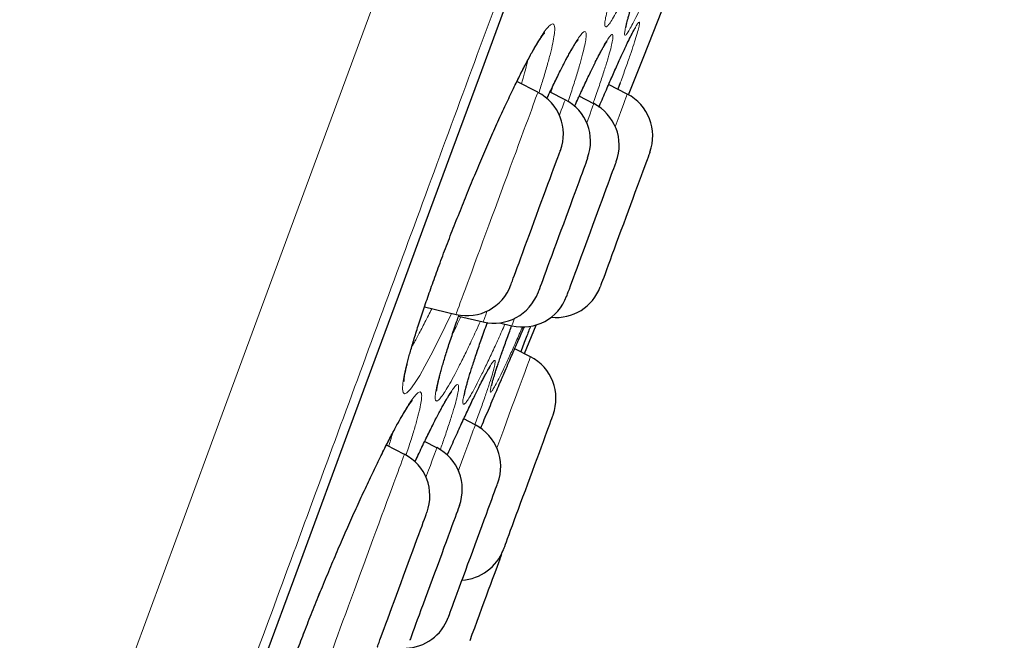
# Model space of a CAD drawing. Header units: millimetres. Extents: x 8 to 969, y 12 to 960.
# Tile 342 of 349: x 706.24 to 716.72, y 792.05 to 798.65. Entities that reach past the tile are written whole.
import ezdxf

# ---------------------------------------------------------------- set-up
doc = ezdxf.new("R2010")
doc.units = ezdxf.units.MM

msp = doc.modelspace()

# ---------------------------------------------------------------- linework, layer by layer
at = {"color": 7, "linetype": 'Continuous', "lineweight": 30}
for p, q in [((711.756, 797.879), (711.532, 797.994)), ((712.634, 797.981), (712.608, 797.911)), ((712.046, 797.799), (711.885, 797.882)), ((712.708, 797.859), (712.509, 797.962)), ((712.351, 797.758), (712.196, 797.838)), ((710.547, 795.594), (710.884, 795.515)), ((710.912, 795.497), (711.174, 795.435)), ((711.347, 795.425), (711.479, 795.394)), ((711.612, 795.097), (711.737, 795.402)), ((711.677, 795.063), (711.509, 795.15)), ((711.344, 794.768), (711.367, 794.822)), ((711.089, 794.338), (710.966, 794.402)), ((710.334, 794.025), (710.143, 794.124)), ((710.68, 794.096), (710.55, 794.163)), ((711.368, 792.958), (711.377, 792.986))]:
    msp.add_line(p, q, dxfattribs=at)
at = {"color": 252, "linetype": 'Continuous', "lineweight": 0, "flags": 128}
for points in [[(705.201, 785.795), (705.631, 786.959), (706.073, 788.158), (706.52, 789.37), (706.978, 790.612), (707.447, 791.882), (707.925, 793.178), (708.42, 794.521), (708.924, 795.887), (709.435, 797.271), (709.951, 798.671), (710.473, 800.086), (710.989, 801.485), (711.509, 802.893), (712.03, 804.305), (712.552, 805.721), (713.083, 807.162)], [(706.612, 785.795), (706.847, 786.431), (707.086, 787.08), (707.33, 787.741), (707.579, 788.415), (707.831, 789.099), (708.088, 789.795), (708.349, 790.502), (708.613, 791.219), (708.881, 791.945), (709.152, 792.68), (709.427, 793.425), (709.704, 794.177), (709.985, 794.936), (710.268, 795.703), (710.553, 796.477), (710.84, 797.256), (711.13, 798.041), (711.421, 798.831)], [(710.835, 795.526), (710.77, 795.387), (710.69, 795.225), (710.616, 795.08), (710.553, 794.963), (710.497, 794.865), (710.443, 794.78), (710.398, 794.718), (710.362, 794.681), (710.336, 794.67), (710.32, 794.683), (710.314, 794.72), (710.318, 794.783), (710.333, 794.869), (710.358, 794.977), (710.392, 795.106), (710.436, 795.255), (710.488, 795.421), (710.549, 795.602), (710.617, 795.797), (710.691, 796.002), (710.77, 796.214), (710.854, 796.433), (710.942, 796.653), (711.031, 796.873), (711.122, 797.091), (711.213, 797.303), (711.302, 797.506), (711.39, 797.698), (711.474, 797.877), (711.537, 798.007), (711.597, 798.126), (711.653, 798.234), (711.705, 798.33), (711.705, 798.33)], [(711.171, 796.293), (711.202, 796.378), (711.234, 796.465), (711.267, 796.553), (711.3, 796.642), (711.333, 796.732), (711.366, 796.821), (711.398, 796.909), (711.431, 796.997), (711.462, 797.082), (711.493, 797.166), (711.523, 797.247), (711.551, 797.324), (711.579, 797.398), (711.604, 797.468), (711.629, 797.534), (711.651, 797.594), (711.672, 797.65), (711.69, 797.7), (711.706, 797.744), (711.721, 797.783), (711.732, 797.815), (711.742, 797.841), (711.749, 797.86), (711.754, 797.873), (711.756, 797.878), (711.756, 797.879)], [(712.046, 797.799), (712.046, 797.797), (712.042, 797.788), (712.037, 797.773), (712.029, 797.751), (712.018, 797.722), (712.005, 797.688), (711.99, 797.647), (711.985, 797.634)], [(712.276, 797.554), (712.28, 797.564), (712.297, 797.611), (712.311, 797.651), (712.324, 797.685), (712.334, 797.713), (712.342, 797.734), (712.348, 797.749), (712.35, 797.757), (712.351, 797.758)], [(712.708, 797.859), (712.708, 797.859), (712.705, 797.852), (712.701, 797.839), (712.693, 797.819), (712.683, 797.792), (712.671, 797.759), (712.657, 797.72), (712.64, 797.675), (712.622, 797.625), (712.601, 797.568), (712.58, 797.513)], [(710.884, 795.515), (710.884, 795.515), (710.886, 795.519), (710.89, 795.53), (710.896, 795.548), (710.905, 795.572), (710.917, 795.603), (710.93, 795.64), (710.946, 795.683), (710.964, 795.732), (710.984, 795.787), (711.006, 795.846), (711.03, 795.911), (711.055, 795.98), (711.082, 796.053), (711.111, 796.13), (711.14, 796.21), (711.171, 796.293)], [(711.217, 795.552), (711.214, 795.544), (711.202, 795.51), (711.191, 795.482), (711.183, 795.46), (711.178, 795.445), (711.175, 795.437), (711.174, 795.435)], [(711.479, 795.394), (711.48, 795.396), (711.483, 795.405), (711.489, 795.421), (711.497, 795.443), (711.508, 795.472)], [(711.677, 795.063), (711.677, 795.063), (711.675, 795.059), (711.671, 795.049), (711.665, 795.031), (711.656, 795.007), (711.645, 794.977), (711.631, 794.94), (711.616, 794.898), (711.598, 794.849), (711.578, 794.795), (711.556, 794.735), (711.532, 794.671), (711.507, 794.602), (711.48, 794.53), (711.451, 794.453), (711.422, 794.373), (711.392, 794.29), (711.36, 794.205), (711.328, 794.118), (711.319, 794.093)], [(709.177, 791.898), (709.255, 792.101), (709.338, 792.313), (709.425, 792.53), (709.516, 792.749), (709.608, 792.968), (709.702, 793.185), (709.795, 793.395), (709.887, 793.597), (709.977, 793.789), (710.062, 793.966), (710.126, 794.095), (710.187, 794.214), (710.244, 794.321), (710.296, 794.416), (710.296, 794.416)], [(710.91, 793.851), (710.918, 793.874), (710.944, 793.943), (710.967, 794.008), (710.989, 794.067), (711.01, 794.122), (711.028, 794.17), (711.043, 794.213), (711.057, 794.25), (711.068, 794.281), (711.077, 794.305), (711.084, 794.323), (711.088, 794.334), (711.089, 794.338), (711.089, 794.338)], [(710.68, 794.096), (710.68, 794.095), (710.677, 794.088), (710.672, 794.074), (710.665, 794.054), (710.655, 794.027), (710.642, 793.993), (710.628, 793.954), (710.611, 793.908), (710.592, 793.857), (710.571, 793.801), (710.564, 793.78)], [(709.68, 792.252), (709.71, 792.331), (709.74, 792.413), (709.771, 792.498), (709.803, 792.584), (709.835, 792.672), (709.868, 792.761), (709.901, 792.851), (709.934, 792.94), (709.967, 793.029), (709.999, 793.117), (710.031, 793.203), (710.062, 793.287), (710.092, 793.369), (710.121, 793.447), (710.149, 793.522), (710.175, 793.593), (710.2, 793.66), (710.223, 793.723), (710.244, 793.78), (710.263, 793.832), (710.28, 793.878), (710.295, 793.918), (710.308, 793.952), (710.318, 793.98), (710.326, 794.001), (710.331, 794.016), (710.334, 794.024), (710.334, 794.025)], [(709.462, 791.661), (709.463, 791.664), (709.467, 791.673), (709.472, 791.688), (709.481, 791.711), (709.491, 791.739), (709.504, 791.775), (709.519, 791.816), (709.537, 791.863), (709.556, 791.916), (709.578, 791.974), (709.601, 792.037), (709.626, 792.105), (709.652, 792.176), (709.68, 792.252)]]:
    msp.add_lwpolyline(points, dxfattribs=at)
at = {"color": 7, "linetype": 'Continuous', "lineweight": 30, "flags": 128}
for points in [[(712.722, 797.852), (712.884, 798.261), (713.274, 799.254)], [(706.618, 785.808), (706.853, 786.443), (707.092, 787.092), (707.336, 787.752), (707.584, 788.425), (707.836, 789.11), (708.093, 789.805), (708.354, 790.511), (708.618, 791.228), (708.885, 791.953), (709.157, 792.688), (709.431, 793.432), (709.708, 794.184), (709.988, 794.943), (710.271, 795.709), (710.556, 796.482), (710.843, 797.261), (711.133, 798.045), (711.424, 798.835)], [(711.642, 796.3), (711.666, 796.366), (711.691, 796.434), (711.716, 796.503), (711.742, 796.572), (711.767, 796.641), (711.792, 796.709), (711.817, 796.775), (711.841, 796.84), (711.863, 796.901), (711.885, 796.96), (711.905, 797.014), (711.923, 797.064), (711.94, 797.109), (711.955, 797.149), (711.968, 797.184), (711.978, 797.212), (711.986, 797.234), (711.992, 797.25), (711.995, 797.259), (711.996, 797.261)], [(712.948, 797.242), (712.947, 797.239), (712.944, 797.229), (712.937, 797.213), (712.929, 797.19), (712.918, 797.161), (712.905, 797.126), (712.891, 797.085), (712.874, 797.04), (712.855, 796.989), (712.835, 796.934), (712.813, 796.875), (712.79, 796.813), (712.766, 796.749), (712.742, 796.682), (712.717, 796.614), (712.691, 796.545), (712.666, 796.475), (712.64, 796.407), (712.615, 796.339), (712.591, 796.273), (712.568, 796.21), (712.545, 796.149), (712.524, 796.092), (712.505, 796.039), (712.487, 795.99), (712.471, 795.947), (712.457, 795.909), (712.445, 795.877), (712.435, 795.85), (712.428, 795.83), (712.423, 795.817), (712.42, 795.81), (712.42, 795.809)], [(712.287, 797.182), (712.287, 797.182), (712.285, 797.178), (712.281, 797.167), (712.275, 797.15), (712.266, 797.126), (712.255, 797.097), (712.242, 797.061), (712.227, 797.02), (712.21, 796.974), (712.191, 796.923), (712.171, 796.867), (712.149, 796.808), (712.126, 796.746), (712.102, 796.681), (712.077, 796.614), (712.052, 796.546), (712.027, 796.477), (712.001, 796.407), (711.976, 796.339), (711.951, 796.271), (711.927, 796.206), (711.903, 796.142), (711.881, 796.082), (711.86, 796.026), (711.841, 795.973), (711.823, 795.925), (711.807, 795.882), (711.793, 795.845), (711.782, 795.813), (711.772, 795.787), (711.765, 795.768), (711.76, 795.755), (711.758, 795.749), (711.758, 795.749)], [(712.195, 796.066), (712.217, 796.127), (712.241, 796.192), (712.266, 796.258), (712.291, 796.326), (712.316, 796.395), (712.342, 796.464), (712.367, 796.533), (712.392, 796.601), (712.417, 796.667), (712.44, 796.731), (712.463, 796.792), (712.484, 796.85), (712.504, 796.903), (712.522, 796.953), (712.538, 796.997), (712.552, 797.036), (712.565, 797.069), (712.575, 797.096), (712.582, 797.117), (712.588, 797.131), (712.591, 797.139), (712.591, 797.14)], [(711.468, 795.828), (711.468, 795.83), (711.471, 795.837), (711.476, 795.852), (711.484, 795.872), (711.494, 795.899), (711.506, 795.932), (711.52, 795.971), (711.536, 796.015), (711.555, 796.064), (711.574, 796.118), (711.595, 796.175), (711.618, 796.236), (711.642, 796.3)], [(712.063, 795.708), (712.063, 795.71), (712.067, 795.719), (712.072, 795.734), (712.08, 795.756), (712.091, 795.784), (712.103, 795.819), (712.118, 795.858), (712.135, 795.903), (712.153, 795.953), (712.173, 796.008), (712.195, 796.066)], [(711.917, 794.446), (711.916, 794.445), (711.914, 794.438), (711.909, 794.424), (711.901, 794.403), (711.891, 794.377), (711.879, 794.344), (711.865, 794.306), (711.849, 794.262), (711.831, 794.213), (711.811, 794.16), (711.79, 794.103), (711.768, 794.042), (711.744, 793.978), (711.72, 793.912), (711.695, 793.844), (711.67, 793.776), (711.644, 793.706), (711.619, 793.637), (711.593, 793.569), (711.569, 793.503), (711.545, 793.438), (711.522, 793.376), (711.501, 793.318), (711.481, 793.263), (711.462, 793.213), (711.445, 793.167), (711.43, 793.127), (711.418, 793.092), (711.407, 793.064), (711.399, 793.041), (711.393, 793.025), (711.389, 793.016), (711.388, 793.013)], [(710.878, 792.498), (710.897, 792.549), (710.918, 792.604), (710.94, 792.664), (710.963, 792.726), (710.987, 792.791), (711.011, 792.858), (711.037, 792.926), (711.062, 792.996), (711.088, 793.065), (711.113, 793.133), (711.138, 793.201), (711.162, 793.266), (711.185, 793.329), (711.207, 793.39), (711.228, 793.446), (711.248, 793.498), (711.265, 793.546), (711.281, 793.589), (711.295, 793.626), (711.306, 793.658), (711.316, 793.683), (711.323, 793.702), (711.327, 793.714), (711.329, 793.72), (711.33, 793.721)], [(710.921, 793.479), (710.92, 793.478), (710.919, 793.473), (710.914, 793.462), (710.908, 793.444), (710.899, 793.419), (710.887, 793.388), (710.874, 793.352), (710.858, 793.31), (710.841, 793.263), (710.822, 793.211), (710.801, 793.155), (710.779, 793.095), (710.756, 793.032), (710.732, 792.967), (710.707, 792.9), (710.682, 792.831), (710.656, 792.762), (710.631, 792.693), (710.605, 792.625), (710.581, 792.557), (710.557, 792.492), (710.533, 792.429), (710.511, 792.37), (710.491, 792.314), (710.472, 792.262), (710.454, 792.215), (710.439, 792.173), (710.425, 792.136), (710.414, 792.105), (710.405, 792.081), (710.398, 792.063), (710.394, 792.051), (710.392, 792.046), (710.392, 792.046)], [(710.178, 792.333), (710.201, 792.395), (710.225, 792.459), (710.249, 792.525), (710.274, 792.593), (710.3, 792.662), (710.325, 792.732), (710.351, 792.8), (710.376, 792.868), (710.4, 792.935), (710.424, 792.998), (710.446, 793.059), (710.467, 793.117), (710.487, 793.171), (710.505, 793.22), (710.522, 793.264), (710.536, 793.303), (710.548, 793.336), (710.558, 793.363), (710.566, 793.384), (710.571, 793.398), (710.574, 793.406), (710.575, 793.408)], [(711.368, 792.958), (711.368, 792.958), (711.366, 792.953), (711.362, 792.942), (711.356, 792.924), (711.347, 792.9), (711.335, 792.87), (711.322, 792.833), (711.307, 792.792), (711.289, 792.745), (711.27, 792.693), (711.25, 792.638), (711.228, 792.578), (711.205, 792.515), (711.181, 792.45), (711.156, 792.383), (711.131, 792.315), (711.105, 792.246), (711.08, 792.176), (711.054, 792.108), (711.03, 792.041)], [(710.801, 792.288), (710.801, 792.288), (710.803, 792.292), (710.807, 792.303), (710.813, 792.32), (710.822, 792.344), (710.833, 792.374), (710.846, 792.41), (710.861, 792.451), (710.878, 792.498)], [(710.046, 791.975), (710.047, 791.977), (710.05, 791.986), (710.056, 792.002), (710.064, 792.023), (710.074, 792.052), (710.087, 792.086), (710.102, 792.126), (710.118, 792.171), (710.137, 792.22), (710.157, 792.275), (710.178, 792.333)]]:
    msp.add_lwpolyline(points, dxfattribs=at)
at = {"color": 7, "linetype": 'Continuous', "lineweight": 30}
for centre, start, end in [((711.527, 797.434), 339.7512, 62.7512), ((711.817, 797.355), 339.7512, 62.7512), ((712.122, 797.314), 339.7512, 62.7512), ((712.479, 797.415), 339.7512, 62.7512), ((710.999, 796.001), 256.7512, 339.7512), ((711.951, 795.982), 264.0578, 339.7512), ((711.289, 795.922), 256.7512, 339.7512), ((711.593, 795.881), 256.7512, 339.7512), ((711.448, 794.619), 339.7512, 62.7512), ((710.86, 793.894), 339.7512, 62.7512), ((710.451, 793.652), 339.7512, 62.7512), ((710.106, 793.581), 339.7512, 62.7512), ((710.919, 793.186), 273.3294, 339.7512), ((710.332, 792.461), 272.2345, 339.7512)]:
    msp.add_arc(centre, 0.5, start, end, dxfattribs=at)
at = {"color": 252, "linetype": 'Continuous', "lineweight": 0}
for points, knots in [([(725.422, 837.075), (725.42, 837.069), (725.415, 837.058), (725.38, 836.962), (725.324, 836.809), (725.245, 836.595), (725.144, 836.322), (725.022, 835.991), (724.88, 835.606), (724.717, 835.163), (724.532, 834.662), (724.325, 834.103), (724.097, 833.484), (723.849, 832.81), (723.581, 832.083), (723.295, 831.309), (722.993, 830.491), (722.676, 829.63), (722.341, 828.724), (721.989, 827.769), (721.619, 826.765), (721.231, 825.713), (720.828, 824.622), (720.412, 823.494), (719.985, 822.337), (719.549, 821.155), (719.105, 819.951), (718.65, 818.719), (718.184, 817.454), (717.706, 816.159), (717.218, 814.835), (716.722, 813.493), (716.221, 812.134), (715.718, 810.771), (715.215, 809.405), (714.711, 808.04), (714.206, 806.67), (713.696, 805.289), (713.184, 803.9), (712.669, 802.505), (712.157, 801.115), (711.647, 799.734), (711.144, 798.371), (710.649, 797.03), (710.163, 795.712), (709.684, 794.412), (709.209, 793.125), (708.74, 791.853), (708.277, 790.6), (707.825, 789.375), (707.385, 788.18), (706.959, 787.026), (706.549, 785.913), (706.154, 784.843), (705.773, 783.812), (705.405, 782.814), (705.051, 781.853), (704.711, 780.932), (704.389, 780.058), (704.084, 779.233), (703.8, 778.462), (703.536, 777.748), (703.293, 777.089), (703.069, 776.482), (702.864, 775.926), (702.679, 775.423), (702.513, 774.974), (702.369, 774.584), (702.247, 774.253), (702.148, 773.984), (702.071, 773.776), (702.017, 773.629), (701.983, 773.537), (701.979, 773.525), (701.977, 773.52)], [0, 0, 0, 0, 0.014, 0.028, 0.042, 0.056, 0.0699999, 0.08375, 0.0975, 0.11125, 0.125, 0.139, 0.153, 0.167, 0.1809999, 0.1949999, 0.2087499, 0.2225, 0.23625, 0.25, 0.264, 0.278, 0.292, 0.306, 0.3199999, 0.33375, 0.3475, 0.36125, 0.375, 0.389, 0.4029999, 0.4169999, 0.4309999, 0.4449999, 0.4587499, 0.4725, 0.48625, 0.5, 0.5139999, 0.5279999, 0.542, 0.556, 0.5699999, 0.5837499, 0.5974999, 0.61125, 0.625, 0.639, 0.653, 0.6669999, 0.6809999, 0.6949999, 0.7087499, 0.7225, 0.73625, 0.75, 0.764, 0.778, 0.7919999, 0.8059999, 0.8199999, 0.8337499, 0.8475, 0.8612499, 0.875, 0.889, 0.903, 0.9169999, 0.9309999, 0.9449999, 0.9587499, 0.9724999, 0.98625, 1, 1, 1, 1]), ([(712.898, 799.388), (712.896, 799.383), (712.869, 799.319), (712.82, 799.209), (712.752, 799.059), (712.689, 798.925), (712.632, 798.808), (712.582, 798.713), (712.541, 798.642), (712.508, 798.595), (712.485, 798.573), (712.471, 798.575), (712.467, 798.603), (712.473, 798.655), (712.489, 798.732), (712.514, 798.831), (712.548, 798.952), (712.591, 799.093), (712.643, 799.254), (712.688, 799.389), (712.717, 799.475), (712.725, 799.496)], [0, 0, 0, 0, 0.004882, 0.059371, 0.113859, 0.17154, 0.229407, 0.28709, 0.344754, 0.402602, 0.460268, 0.518032, 0.57598, 0.633744, 0.691484, 0.749408, 0.807148, 0.864909, 0.922856, 0.980615, 1, 1, 1, 1]), ([(713.076, 799.298), (713.058, 799.254), (713.016, 799.154), (712.954, 799.012), (712.892, 798.872), (712.836, 798.75), (712.787, 798.649), (712.747, 798.572), (712.716, 798.518), (712.694, 798.488), (712.681, 798.484), (712.678, 798.505), (712.685, 798.55), (712.702, 798.621), (712.728, 798.714), (712.763, 798.829), (712.807, 798.965), (712.859, 799.121), (712.907, 799.259), (712.939, 799.35), (712.949, 799.378)], [0, 0, 0, 0, 0.043004, 0.098117, 0.156412, 0.214893, 0.273191, 0.33147, 0.389932, 0.44821, 0.50658, 0.565137, 0.623506, 0.681855, 0.740388, 0.798737, 0.857118, 0.915685, 0.974068, 1, 1, 1, 1]), ([(711.705, 798.33), (711.725, 798.364), (711.764, 798.432), (711.814, 798.509), (711.857, 798.567), (711.891, 798.601), (711.917, 798.611), (711.932, 798.596), (711.937, 798.556), (711.932, 798.492), (711.916, 798.405), (711.891, 798.295), (711.855, 798.164), (711.814, 798.024), (711.781, 797.92), (711.766, 797.873)], [0, 0, 0, 0, 0.075277, 0.150776, 0.226054, 0.304826, 0.38385, 0.462623, 0.54125, 0.62013, 0.698761, 0.77749, 0.856468, 0.935194, 1, 1, 1, 1]), ([(712.634, 798.242), (712.644, 798.265), (712.665, 798.31), (712.702, 798.389), (712.742, 798.472), (712.781, 798.548), (712.81, 798.6), (712.83, 798.626), (712.84, 798.629), (712.839, 798.606), (712.829, 798.559), (712.809, 798.487), (712.779, 798.393), (712.739, 798.276), (712.692, 798.14), (712.653, 798.034), (712.634, 797.981)], [0, 0, 0, 0, 0.040809, 0.081618, 0.157996, 0.234613, 0.310984, 0.387397, 0.464048, 0.540454, 0.617038, 0.693868, 0.770449, 0.846885, 0.923564, 1, 1, 1, 1]), ([(712.055, 798.229), (712.075, 798.264), (712.113, 798.335), (712.161, 798.416), (712.201, 798.478), (712.233, 798.516), (712.256, 798.53), (712.269, 798.519), (712.272, 798.483), (712.264, 798.422), (712.247, 798.339), (712.219, 798.233), (712.183, 798.105), (712.136, 797.957), (712.1, 797.847), (712.078, 797.783), (712.077, 797.779)], [0, 0, 0, 0, 0.074224, 0.148666, 0.222891, 0.300107, 0.37757, 0.454787, 0.531857, 0.609174, 0.686248, 0.76343, 0.840859, 0.918042, 0.994918, 1, 1, 1, 1]), ([(712.345, 798.156), (712.356, 798.177), (712.376, 798.219), (712.413, 798.291), (712.454, 798.368), (712.494, 798.435), (712.524, 798.479), (712.545, 798.497), (712.556, 798.491), (712.556, 798.46), (712.547, 798.404), (712.527, 798.325), (712.498, 798.223), (712.46, 798.1), (712.411, 797.955), (712.373, 797.841), (712.348, 797.772), (712.344, 797.762)], [0, 0, 0, 0, 0.039265, 0.078533, 0.154087, 0.229879, 0.305429, 0.381034, 0.456876, 0.532475, 0.608248, 0.684261, 0.760033, 0.835631, 0.911472, 0.987071, 1, 1, 1, 1]), ([(711.58, 797.969), (711.592, 798.009), (711.617, 798.095), (711.639, 798.177), (711.647, 798.215), (711.648, 798.221)], [0, 0, 0, 0, 0.4234415, 0.9197357, 1, 1, 1, 1]), ([(711.852, 797.813), (711.865, 797.843), (711.9, 797.917), (711.951, 798.023), (712.006, 798.134), (712.039, 798.197), (712.055, 798.229)], [0, 0, 0, 0, 0.181956, 0.454984, 0.728017, 1, 1, 1, 1]), ([(712.405, 797.721), (712.413, 797.74), (712.448, 797.822), (712.505, 797.952), (712.574, 798.109), (712.614, 798.198), (712.634, 798.242)], [0, 0, 0, 0, 0.0925994, 0.4010867, 0.7005428, 1, 1, 1, 1]), ([(712.147, 797.73), (712.169, 797.779), (712.217, 797.885), (712.284, 798.029), (712.325, 798.114), (712.345, 798.156)], [0, 0, 0, 0, 0.303904, 0.651948, 1, 1, 1, 1]), ([(711.894, 797.877), (711.896, 797.882), (711.904, 797.908), (711.911, 797.929), (711.916, 797.946)], [0, 0, 0, 0, 0.1958659, 1, 1, 1, 1]), ([(710.415, 795.175), (710.418, 795.182), (710.44, 795.218), (710.486, 795.302), (710.552, 795.427), (710.602, 795.526), (710.626, 795.575)], [0, 0, 0, 0, 0.067381, 0.363822, 0.683467, 1, 1, 1, 1]), ([(711.144, 795.442), (711.128, 795.406), (711.084, 795.309), (711.018, 795.168), (710.947, 795.024), (710.884, 794.901), (710.828, 794.796), (710.778, 794.71), (710.735, 794.645), (710.702, 794.604), (710.678, 794.588), (710.664, 794.598), (710.661, 794.631), (710.668, 794.69), (710.685, 794.773), (710.711, 794.877), (710.748, 795.004), (710.793, 795.149), (710.848, 795.313), (710.889, 795.436), (710.914, 795.506), (710.916, 795.512)], [0, 0, 0, 0, 0.03344, 0.090472, 0.147325, 0.200069, 0.252816, 0.310063, 0.367491, 0.424732, 0.481708, 0.538863, 0.595837, 0.652916, 0.71018, 0.767259, 0.824088, 0.881098, 0.937928, 0.994788, 1, 1, 1, 1]), ([(710.847, 795.306), (710.858, 795.329), (710.886, 795.385), (710.918, 795.451), (710.937, 795.491)], [0, 0, 0, 0, 0.399815, 1, 1, 1, 1]), ([(711.405, 795.411), (711.394, 795.386), (711.357, 795.302), (711.299, 795.174), (711.23, 795.026), (711.167, 794.894), (711.109, 794.78), (711.06, 794.688), (711.02, 794.619), (710.989, 794.575), (710.968, 794.554), (710.957, 794.559), (710.955, 794.589), (710.964, 794.643), (710.983, 794.721), (711.012, 794.821), (711.05, 794.943), (711.097, 795.085), (711.153, 795.247), (711.194, 795.363), (711.218, 795.429), (711.218, 795.43)], [0, 0, 0, 0, 0.023889, 0.078367, 0.132844, 0.190469, 0.248278, 0.305905, 0.363512, 0.421303, 0.47891, 0.536594, 0.594461, 0.652146, 0.709787, 0.767613, 0.825256, 0.882913, 0.940753, 0.99841, 1, 1, 1, 1]), ([(711.582, 795.36), (711.56, 795.309), (711.515, 795.205), (711.453, 795.068), (711.397, 794.946), (711.349, 794.847), (711.309, 794.77), (711.28, 794.717), (711.259, 794.688), (711.249, 794.685), (711.249, 794.706), (711.258, 794.752), (711.278, 794.822), (711.307, 794.915), (711.346, 795.03), (711.394, 795.166), (711.438, 795.289), (711.468, 795.372), (711.477, 795.397)], [0, 0, 0, 0, 0.0606332, 0.125639, 0.1908538, 0.2558621, 0.3208471, 0.3860376, 0.4510224, 0.5160876, 0.5813614, 0.6464275, 0.7114551, 0.7766914, 0.8417191, 0.9067808, 0.9720511, 1, 1, 1, 1]), ([(711.099, 794.682), (711.109, 794.703), (711.129, 794.745), (711.166, 794.818), (711.206, 794.895), (711.245, 794.963), (711.275, 795.008), (711.294, 795.027), (711.302, 795.023), (711.301, 794.994), (711.289, 794.939), (711.267, 794.862), (711.235, 794.761), (711.193, 794.639), (711.143, 794.5), (711.104, 794.393), (711.084, 794.341)], [0, 0, 0, 0, 0.03986, 0.079719, 0.156495, 0.233514, 0.310281, 0.387083, 0.464127, 0.540921, 0.617877, 0.695078, 0.772029, 0.848811, 0.925837, 1, 1, 1, 1]), ([(711.345, 794.77), (711.347, 794.776), (711.355, 794.795), (711.363, 794.813), (711.368, 794.825)], [0, 0, 0, 0, 0.301554, 1, 1, 1, 1]), ([(710.705, 794.472), (710.724, 794.508), (710.762, 794.578), (710.809, 794.659), (710.849, 794.72), (710.88, 794.758), (710.901, 794.772), (710.912, 794.762), (710.913, 794.726), (710.903, 794.667), (710.882, 794.584), (710.852, 794.478), (710.811, 794.352), (710.766, 794.217), (710.731, 794.117), (710.715, 794.073)], [0, 0, 0, 0, 0.0758012, 0.1518288, 0.2276335, 0.3065048, 0.3856291, 0.4645013, 0.5431962, 0.6221425, 0.7008408, 0.7796363, 0.8586846, 0.9374821, 1, 1, 1, 1]), ([(710.296, 794.416), (710.316, 794.449), (710.355, 794.517), (710.405, 794.593), (710.447, 794.65), (710.48, 794.684), (710.504, 794.693), (710.517, 794.678), (710.52, 794.638), (710.512, 794.574), (710.494, 794.487), (710.465, 794.377), (710.426, 794.246), (710.388, 794.125), (710.36, 794.042), (710.351, 794.015)], [0, 0, 0, 0, 0.077413, 0.155051, 0.232465, 0.313506, 0.394806, 0.475847, 0.556705, 0.63782, 0.718679, 0.799617, 0.880817, 0.961755, 1, 1, 1, 1]), ([(710.792, 794.017), (710.796, 794.027), (710.83, 794.103), (710.888, 794.233), (710.966, 794.402), (711.037, 794.554), (711.078, 794.64), (711.099, 794.682)], [0, 0, 0, 0, 0.037365, 0.280276, 0.522428, 0.761218, 1, 1, 1, 1]), ([(710.446, 793.945), (710.457, 793.969), (710.49, 794.04), (710.541, 794.146), (710.6, 794.267), (710.655, 794.378), (710.688, 794.441), (710.705, 794.472)], [0, 0, 0, 0, 0.108913, 0.331261, 0.554462, 0.777659, 1, 1, 1, 1]), ([(710.167, 794.111), (710.174, 794.132), (710.191, 794.184), (710.202, 794.227), (710.21, 794.253)], [0, 0, 0, 0, 0.388139, 1, 1, 1, 1])]:
    msp.add_open_spline(points, degree=3, knots=knots, dxfattribs=at)
at = {"color": 7, "linetype": 'Continuous', "lineweight": 30}
for points, knots in [([(712.694, 798.569), (712.694, 798.569), (712.694, 798.568), (712.694, 798.572), (712.696, 798.582), (712.699, 798.597), (712.704, 798.619), (712.712, 798.649), (712.721, 798.684), (712.733, 798.727), (712.748, 798.775), (712.764, 798.829), (712.783, 798.889), (712.804, 798.953), (712.827, 799.022), (712.851, 799.095), (712.878, 799.172), (712.906, 799.255), (712.93, 799.323), (712.945, 799.365), (712.949, 799.377)], [0, 0, 0, 0, 0.0100869, 0.0474955, 0.0910876, 0.1406968, 0.1955326, 0.2544408, 0.3162486, 0.3799879, 0.4449273, 0.5105535, 0.5765021, 0.642499, 0.7083342, 0.7736794, 0.839365, 0.9058243, 0.9729539, 1, 1, 1, 1]), ([(710.33, 794.799), (710.33, 794.799), (710.33, 794.799), (710.33, 794.806), (710.331, 794.818), (710.333, 794.837), (710.337, 794.863), (710.343, 794.895), (710.351, 794.935), (710.362, 794.981), (710.375, 795.033), (710.39, 795.091), (710.408, 795.154), (710.428, 795.223), (710.451, 795.297), (710.475, 795.374), (710.501, 795.456), (710.529, 795.541), (710.559, 795.629), (710.591, 795.72), (710.624, 795.814), (710.659, 795.91), (710.695, 796.01), (710.733, 796.113), (710.772, 796.218), (710.813, 796.324), (710.855, 796.432), (710.898, 796.54), (710.941, 796.649), (710.984, 796.757), (711.028, 796.864), (711.072, 796.969), (711.115, 797.073), (711.158, 797.175), (711.202, 797.275), (711.245, 797.374), (711.288, 797.471), (711.331, 797.567), (711.373, 797.659), (711.415, 797.749), (711.455, 797.836), (711.495, 797.919), (711.534, 797.997), (711.57, 798.071), (711.606, 798.14), (711.639, 798.204), (711.666, 798.253), (711.686, 798.291), (711.706, 798.326), (711.728, 798.365), (711.753, 798.405), (711.774, 798.439), (711.793, 798.468), (711.808, 798.488), (711.819, 798.502), (711.826, 798.51), (711.829, 798.513), (711.829, 798.513), (711.829, 798.513)], [0, 0, 0, 0, 0.007722, 0.019751, 0.032841, 0.047341, 0.063086, 0.079882, 0.09752, 0.115804, 0.134573, 0.153695, 0.173066, 0.192602, 0.212235, 0.231906, 0.251561, 0.271159, 0.290676, 0.310065, 0.329362, 0.348882, 0.368596, 0.388475, 0.408487, 0.428591, 0.448749, 0.46891, 0.489025, 0.509053, 0.528957, 0.548711, 0.568288, 0.587673, 0.607131, 0.626763, 0.646519, 0.66638, 0.686323, 0.706318, 0.726332, 0.746317, 0.766243, 0.786069, 0.805764, 0.825292, 0.844614, 0.854853, 0.865069, 0.883882, 0.902577, 0.921057, 0.939179, 0.956738, 0.971507, 0.985027, 0.997159, 1, 1, 1, 1]), ([(712.502, 797.946), (712.508, 797.96), (712.526, 798), (712.554, 798.063), (712.585, 798.134), (712.616, 798.201), (712.644, 798.263), (712.671, 798.321), (712.695, 798.373), (712.718, 798.421), (712.738, 798.462), (712.756, 798.497), (712.771, 798.525), (712.782, 798.545), (712.79, 798.559), (712.794, 798.566), (712.796, 798.569), (712.796, 798.568), (712.796, 798.568)], [0, 0, 0, 0, 0.0394, 0.114036, 0.188897, 0.264094, 0.339556, 0.415173, 0.490772, 0.566109, 0.64091, 0.714749, 0.787027, 0.849464, 0.906757, 0.957174, 0.999701, 1, 1, 1, 1]), ([(711.852, 797.813), (711.856, 797.821), (711.873, 797.858), (711.902, 797.918), (711.938, 797.992), (711.972, 798.062), (712.003, 798.124), (712.025, 798.168), (712.042, 798.2), (712.059, 798.232), (712.081, 798.273), (712.105, 798.316), (712.127, 798.354), (712.146, 798.385), (712.161, 798.408), (712.173, 798.425), (712.181, 798.435), (712.185, 798.44), (712.185, 798.44), (712.185, 798.44)], [0, 0, 0, 0, 0.024012, 0.100387, 0.176381, 0.251883, 0.326767, 0.39595, 0.41676, 0.455937, 0.528585, 0.600938, 0.672703, 0.743388, 0.812278, 0.871034, 0.92497, 0.973206, 1, 1, 1, 1]), ([(712.147, 797.73), (712.148, 797.731), (712.162, 797.761), (712.182, 797.807), (712.208, 797.863), (712.233, 797.917), (712.261, 797.978), (712.293, 798.045), (712.323, 798.108), (712.351, 798.166), (712.378, 798.22), (712.403, 798.267), (712.425, 798.309), (712.445, 798.345), (712.461, 798.374), (712.474, 798.395), (712.483, 798.41), (712.489, 798.418), (712.492, 798.421), (712.491, 798.421), (712.491, 798.421)], [0, 0, 0, 0, 0.0040085, 0.0753565, 0.1203309, 0.1574666, 0.2276628, 0.298027, 0.3686339, 0.4393936, 0.5101377, 0.5806378, 0.6506064, 0.7196388, 0.7871688, 0.8456841, 0.8998655, 0.9484806, 0.9907595, 1, 1, 1, 1]), ([(712.405, 797.721), (712.407, 797.725), (712.422, 797.76), (712.449, 797.822), (712.479, 797.892), (712.497, 797.933), (712.502, 797.946)], [0, 0, 0, 0, 0.0516935, 0.4338332, 0.8138777, 1, 1, 1, 1]), ([(710.678, 794.704), (710.678, 794.705), (710.678, 794.705), (710.679, 794.713), (710.68, 794.726), (710.684, 794.746), (710.689, 794.773), (710.697, 794.806), (710.706, 794.847), (710.719, 794.893), (710.733, 794.946), (710.75, 795.005), (710.77, 795.069), (710.791, 795.138), (710.815, 795.212), (710.841, 795.29), (710.869, 795.372), (710.894, 795.446), (710.911, 795.494), (710.917, 795.512)], [0, 0, 0, 0, 0.0329056, 0.0752126, 0.1216816, 0.173324, 0.2293858, 0.2890407, 0.351468, 0.4159638, 0.4819658, 0.549036, 0.6168318, 0.6850809, 0.7535748, 0.8221054, 0.890503, 0.9586601, 1, 1, 1, 1]), ([(710.972, 794.651), (710.972, 794.65), (710.972, 794.65), (710.972, 794.654), (710.974, 794.663), (710.977, 794.679), (710.981, 794.701), (710.989, 794.73), (710.998, 794.766), (711.01, 794.808), (711.024, 794.857), (711.041, 794.911), (711.06, 794.97), (711.081, 795.035), (711.104, 795.104), (711.129, 795.177), (711.156, 795.254), (711.185, 795.336), (711.206, 795.395), (711.218, 795.428), (711.219, 795.43)], [0, 0, 0, 0, 0.0098165, 0.0483867, 0.0929059, 0.1432738, 0.1988276, 0.2585501, 0.3213597, 0.3862999, 0.4526363, 0.5198264, 0.5874715, 0.6552856, 0.7230142, 0.7906021, 0.8575544, 0.9253709, 0.9939339, 1, 1, 1, 1]), ([(711.264, 794.758), (711.264, 794.758), (711.263, 794.757), (711.264, 794.761), (711.266, 794.768), (711.269, 794.782), (711.274, 794.802), (711.282, 794.83), (711.292, 794.864), (711.305, 794.904), (711.32, 794.951), (711.337, 795.003), (711.357, 795.06), (711.379, 795.123), (711.403, 795.19), (711.428, 795.262), (711.453, 795.33), (711.47, 795.377), (711.478, 795.396)], [0, 0, 0, 0, 0.0026144, 0.0431959, 0.0912245, 0.1466514, 0.2085769, 0.2755542, 0.3460924, 0.4189564, 0.4932498, 0.5683479, 0.6438316, 0.7193765, 0.7947419, 0.8697385, 0.9443709, 1, 1, 1, 1]), ([(711.368, 794.825), (711.377, 794.846), (711.401, 794.901), (711.45, 795.014), (711.512, 795.158), (711.571, 795.291), (711.602, 795.359), (711.612, 795.384)], [0, 0, 0, 0, 0.097993, 0.254183, 0.546425, 0.839572, 1, 1, 1, 1]), ([(711.678, 795.39), (711.663, 795.351), (711.632, 795.269), (711.593, 795.169), (711.573, 795.117)], [0, 0, 0, 0, 0.472412, 1, 1, 1, 1]), ([(711.592, 795.381), (711.589, 795.375), (711.586, 795.367), (711.583, 795.361), (711.582, 795.36)], [0, 0, 0, 0, 0.8930716, 1, 1, 1, 1]), ([(710.962, 794.392), (710.968, 794.406), (710.986, 794.444), (711.014, 794.505), (711.046, 794.573), (711.077, 794.636), (711.106, 794.695), (711.132, 794.749), (711.157, 794.798), (711.18, 794.841), (711.2, 794.878), (711.217, 794.909), (711.23, 794.932), (711.24, 794.947), (711.246, 794.956), (711.249, 794.96), (711.248, 794.96), (711.248, 794.959)], [0, 0, 0, 0, 0.041481, 0.119971, 0.198669, 0.277673, 0.356894, 0.436186, 0.515293, 0.59394, 0.671723, 0.748067, 0.822107, 0.883718, 0.93891, 0.986517, 1, 1, 1, 1]), ([(711.146, 794.3), (711.159, 794.332), (711.201, 794.433), (711.269, 794.592), (711.32, 794.713), (711.345, 794.77)], [0, 0, 0, 0, 0.193524, 0.61548, 1, 1, 1, 1]), ([(710.446, 793.945), (710.458, 793.97), (710.483, 794.023), (710.52, 794.101), (710.558, 794.179), (710.594, 794.252), (710.628, 794.32), (710.66, 794.384), (710.685, 794.433), (710.709, 794.478), (710.731, 794.519), (710.756, 794.562), (710.777, 794.6), (710.796, 794.631), (710.812, 794.656), (710.824, 794.673), (710.831, 794.683), (710.836, 794.689), (710.836, 794.689), (710.836, 794.689)], [0, 0, 0, 0, 0.0591639, 0.1282404, 0.1970825, 0.2655853, 0.3336367, 0.4011378, 0.468619, 0.5039502, 0.5696317, 0.6350975, 0.7001052, 0.7642259, 0.8268339, 0.8804139, 0.9295687, 0.9733735, 1, 1, 1, 1]), ([(708.865, 790.897), (708.865, 790.896), (708.865, 790.896), (708.865, 790.9), (708.866, 790.91), (708.868, 790.927), (708.872, 790.95), (708.879, 790.98), (708.887, 791.017), (708.898, 791.06), (708.911, 791.11), (708.927, 791.166), (708.946, 791.227), (708.966, 791.293), (708.989, 791.365), (709.015, 791.441), (709.042, 791.52), (709.071, 791.604), (709.102, 791.691), (709.134, 791.78), (709.168, 791.872), (709.204, 791.967), (709.242, 792.065), (709.281, 792.166), (709.321, 792.269), (709.363, 792.375), (709.406, 792.481), (709.45, 792.589), (709.495, 792.697), (709.54, 792.805), (709.585, 792.912), (709.63, 793.018), (709.675, 793.122), (709.72, 793.224), (709.764, 793.324), (709.809, 793.423), (709.853, 793.521), (709.897, 793.616), (709.941, 793.71), (709.984, 793.801), (710.026, 793.888), (710.067, 793.972), (710.106, 794.052), (710.144, 794.128), (710.181, 794.199), (710.216, 794.265), (710.248, 794.325), (710.273, 794.371), (710.297, 794.413), (710.32, 794.452), (710.345, 794.492), (710.366, 794.527), (710.385, 794.555), (710.4, 794.575), (710.411, 794.589), (710.418, 794.597), (710.421, 794.6), (710.42, 794.6), (710.42, 794.6)], [0, 0, 0, 0, 0.0036917, 0.0150896, 0.0279799, 0.0419525, 0.057282, 0.073746, 0.0911265, 0.1092119, 0.1278278, 0.1468312, 0.1661105, 0.1855759, 0.2051579, 0.2247926, 0.2444292, 0.2640199, 0.283537, 0.3029579, 0.3222189, 0.3415987, 0.3611862, 0.3809503, 0.4008606, 0.4208792, 0.4409719, 0.4610909, 0.4811851, 0.5012114, 0.5211314, 0.5409122, 0.5605294, 0.5799651, 0.5993064, 0.6188357, 0.6384975, 0.6582742, 0.6781439, 0.6980787, 0.718046, 0.7380113, 0.7579324, 0.777774, 0.7975024, 0.8170825, 0.8364803, 0.8552125, 0.8654087, 0.8842129, 0.9029073, 0.9213966, 0.9395362, 0.9571182, 0.9718804, 0.985352, 0.9973818, 1, 1, 1, 1]), ([(710.792, 794.017), (710.794, 794.021), (710.81, 794.058), (710.839, 794.123), (710.879, 794.212), (710.917, 794.295), (710.944, 794.354), (710.958, 794.385), (710.962, 794.392)], [0, 0, 0, 0, 0.035372, 0.266352, 0.496354, 0.72516, 0.938482, 1, 1, 1, 1])]:
    msp.add_open_spline(points, degree=3, knots=knots, dxfattribs=at)

doc.saveas('drawing.dxf')
